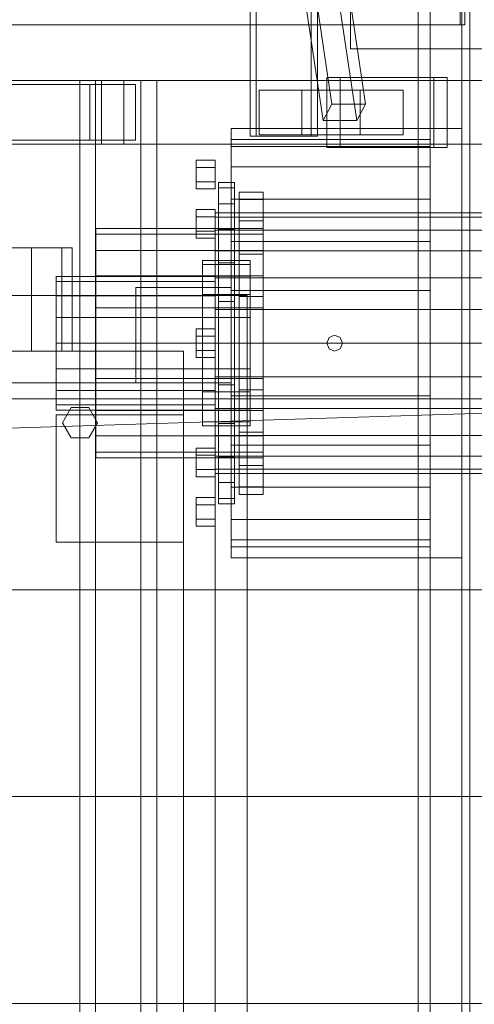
# Model space of a CAD drawing. Header units: millimetres. Extents: x -4395 to 65662, y -65530 to 6847.
# Tile 542 of 656: x 9526 to 9811, y -18130 to -17512. Entities that reach past the tile are written whole.
import ezdxf

# ---------------------------------------------------------------- set-up
doc = ezdxf.new("R2010")
doc.units = ezdxf.units.MM
for name, color, linetype, lineweight in [('COTAS_O', 1, 'Continuous', 0), ('superior_C01', 7, 'Continuous', 0), ('superior_mezcladora', 7, 'Continuous', 0)]:
    doc.layers.add(name, color=color, linetype=linetype, lineweight=lineweight)
doc.dimstyles.new('R19_100', dxfattribs={"dimtxt": 250, "dimasz": 150, "dimexe": 150, "dimexo": 80, "dimgap": 100, "dimtad": 1, "dimtih": 1, "dimtoh": 1, "dimdsep": 46, "dimcen": 0.09, "dimadec": 0, "dimazin": 0, "dimtfac": 1, "dimtdec": 4, "dimtofl": 0, "dimtmove": 0, "dimatfit": 3, "dimfxl": 1, "dimtolj": 1, "dimtzin": 0, "dimarcsym": 0})

# ---------------------------------------------------------------- blocks, each defined once
blk = doc.blocks.new('DIM_R33_37')
at = {"layer": 'COTAS_O'}
for p, q in [((9108.38, -17350), (9063.38, -17500)), ((9808.38, -17350), (9108.38, -17350)), ((9108.38, -18650), (9108.38, -17350)), ((9108.38, -17350), (9153.38, -17500)), ((9108.38, -18650), (9063.38, -18500)), ((9108.38, -18650), (9153.38, -18500)), ((9808.38, -18650), (9108.38, -18650))]:
    blk.add_line(p, q, dxfattribs=at)
blk.add_text('1300 O', height=250, rotation=90, dxfattribs=at).set_placement((9008.38, -18000))

msp = doc.modelspace()

# ---------------------------------------------------------------- linework, layer by layer
at = {"layer": 'superior_C01'}
for p, q in [((9802.262, -17515), (9802.262, -17225)), ((9805.085, -17225), (9805.085, -17515)), ((9670.213, -17240), (9670.213, -17585)), ((9674.164, -17585), (9674.164, -17240)), ((9708.586, -17585), (9708.586, -17240)), ((9712.538, -17240), (9712.538, -17585)), ((9721.673, -17564.864), (9684.415, -17314.864)), ((9742.778, -17564.864), (9705.521, -17314.864)), ((9678.924, -17325.136), (9716.181, -17575.136)), ((9737.287, -17575.136), (9700.029, -17325.136)), ((9073.164, -17515), (9802.262, -17515)), ((9805.085, -17515), (9075.987, -17515)), ((9805.085, -17515), (9802.262, -17515)), ((9785.637, -17548), (9718.483, -17548)), ((9718.483, -17548), (9718.483, -17592)), ((9726.951, -17548), (9718.483, -17548)), ((9726.951, -17592), (9726.951, -17548)), ((9726.951, -17548), (9794.105, -17548)), ((9785.637, -17592), (9785.637, -17548)), ((9785.637, -17548), (9794.105, -17548)), ((9794.105, -17548), (9794.105, -17592)), ((9576.866, -17550), (8425.658, -17550)), ((8439.771, -17550), (9590.979, -17550)), ((9569.532, -17552.5), (9487.679, -17552.5)), ((9822.599, -17550), (9496.424, -17550)), ((9507.714, -17550), (9833.889, -17550)), ((9516.459, -17552.5), (9598.313, -17552.5)), ((9601.698, -17550), (9563.324, -17550)), ((9563.324, -17550), (9563.324, -18450)), ((9573.203, -17550), (9563.324, -17550)), ((9569.532, -17587.5), (9569.532, -17552.5)), ((9569.532, -17552.5), (9598.313, -17552.5)), ((9573.203, -18450), (9573.203, -17550)), ((9573.203, -17550), (9611.577, -17550)), ((9576.866, -17550), (9576.866, -17590)), ((9590.979, -17550), (9576.866, -17550)), ((9903.042, -17550), (9576.866, -17550)), ((9590.979, -17590), (9590.979, -17550)), ((9590.979, -17550), (9917.154, -17550)), ((9598.313, -17552.5), (9598.313, -17587.5)), ((9601.698, -18450), (9601.698, -17550)), ((9601.698, -17550), (9611.577, -17550)), ((9611.577, -17550), (9611.577, -18450)), ((9702.83, -17556), (9675.969, -17556)), ((9675.969, -17556), (9675.969, -17584)), ((9739.476, -17556), (9675.969, -17556)), ((9702.83, -17584), (9702.83, -17556)), ((9702.83, -17556), (9766.338, -17556)), ((9739.476, -17584), (9739.476, -17556)), ((9739.476, -17556), (9766.338, -17556)), ((9766.338, -17556), (9766.338, -17584)), ((9716.181, -17575.136), (9721.673, -17564.864)), ((9721.673, -17564.864), (9742.778, -17564.864)), ((9742.778, -17564.864), (9737.287, -17575.136)), ((9737.287, -17575.136), (9716.181, -17575.136)), ((9670.213, -17585), (9708.586, -17585)), ((9670.213, -17585), (9674.164, -17585)), ((9712.538, -17585), (9674.164, -17585)), ((9675.969, -17584), (9702.83, -17584)), ((9675.969, -17584), (9739.476, -17584)), ((9766.338, -17584), (9702.83, -17584)), ((9712.538, -17585), (9708.586, -17585)), ((9766.338, -17584), (9739.476, -17584)), ((8425.658, -17590), (9576.866, -17590)), ((8439.771, -17590), (9590.979, -17590)), ((9569.532, -17587.5), (9487.679, -17587.5)), ((9496.424, -17590), (9822.599, -17590)), ((9507.714, -17590), (9833.889, -17590)), ((9598.313, -17587.5), (9516.459, -17587.5)), ((9598.313, -17587.5), (9569.532, -17587.5)), ((9576.866, -17590), (9590.979, -17590)), ((9576.866, -17590), (9903.042, -17590)), ((9590.979, -17590), (9917.154, -17590)), ((9718.483, -17592), (9785.637, -17592)), ((9718.483, -17592), (9726.951, -17592)), ((9794.105, -17592), (9726.951, -17592)), ((9794.105, -17592), (9785.637, -17592)), ((1105.699, -17750), (10210.031, -17750)), ((10211.451, -17750), (1107.119, -17750)), ((9410.453, -17771.702), (10106.736, -17750)), ((10108.42, -17750), (9412.137, -17771.702)), ((9429.768, -17870), (10106.736, -17870)), ((10108.42, -17870), (9431.451, -17870)), ((9429.768, -18000), (10106.736, -18000)), ((10108.42, -18000), (9431.451, -18000)), ((9429.768, -18130), (10106.736, -18130)), ((10108.42, -18130), (9431.451, -18130))]:
    msp.add_line(p, q, dxfattribs=at)
at = {"layer": 'superior_mezcladora'}
for p, q in [((9775.881, -17250), (9775.881, -18750)), ((9783.381, -18750), (9783.381, -17250)), ((9808.381, -18650), (9808.381, -17350)), ((9733.381, -17530), (9733.381, -17370)), ((9808.381, -18625), (9808.381, -17375)), ((9803.381, -18600), (9803.381, -17400)), ((9808.381, -17400), (9808.381, -18600)), ((9933.381, -17530), (9733.381, -17530)), ((9658.381, -17850), (9658.381, -17580)), ((9658.381, -17580), (9803.381, -17580)), ((9803.381, -17580), (9803.381, -17850)), ((9658.381, -17591.361), (9658.381, -17587)), ((9783.381, -17587), (9658.381, -17587)), ((9658.381, -17591.361), (9658.381, -17604.149)), ((9658.381, -17591.361), (9783.381, -17591.361)), ((9783.381, -17587), (9783.381, -17591.361)), ((9783.381, -17591.361), (9783.381, -17604.149)), ((9636.381, -17604.5), (9636.381, -17600)), ((9648.381, -17600), (9636.381, -17600)), ((9636.381, -17604.5), (9636.381, -17613.5)), ((9636.381, -17604.5), (9648.381, -17604.5)), ((9648.381, -17600), (9648.381, -17604.5)), ((9648.381, -17604.5), (9648.381, -17613.5)), ((9658.381, -17604.149), (9658.381, -17624.49)), ((9658.381, -17604.149), (9783.381, -17604.149)), ((9783.381, -17604.149), (9783.381, -17624.49)), ((9636.381, -17613.5), (9636.381, -17618)), ((9636.381, -17613.5), (9648.381, -17613.5)), ((9648.381, -17613.5), (9648.381, -17618)), ((9650.381, -17617.441), (9650.381, -17614)), ((9660.381, -17614), (9650.381, -17614)), ((9660.381, -17614), (9660.381, -17617.441)), ((9636.381, -17618), (9648.381, -17618)), ((9650.381, -17617.441), (9650.381, -17627.531)), ((9650.381, -17617.441), (9660.381, -17617.441)), ((9660.381, -17617.441), (9660.381, -17627.531)), ((9663.381, -17624.65), (9663.381, -17620)), ((9678.381, -17620), (9663.381, -17620)), ((9678.381, -17620), (9678.381, -17624.65)), ((9650.381, -17627.531), (9650.381, -17643.582)), ((9650.381, -17627.531), (9660.381, -17627.531)), ((9658.381, -17624.49), (9658.381, -17651)), ((9658.381, -17624.49), (9783.381, -17624.49)), ((9660.381, -17627.531), (9660.381, -17643.582)), ((9663.381, -17624.65), (9663.381, -17638.143)), ((9663.381, -17624.65), (9678.381, -17624.65)), ((9678.381, -17624.65), (9678.381, -17638.143)), ((9783.381, -17624.49), (9783.381, -17651)), ((9636.381, -17635.547), (9636.381, -17631.047)), ((9648.381, -17631.047), (9636.381, -17631.047)), ((9636.381, -17635.547), (9636.381, -17644.547)), ((9636.381, -17635.547), (9648.381, -17635.547)), ((9648.381, -17631.047), (9648.381, -17635.547)), ((9648.381, -17635.794), (9648.381, -17633)), ((16168.381, -17633), (9648.381, -17633)), ((9648.381, -17635.547), (9648.381, -17644.547)), ((9648.381, -17635.794), (9648.381, -17643.986)), ((9648.381, -17635.794), (16168.381, -17635.794)), ((9663.381, -17638.143), (9663.381, -17659.16)), ((9663.381, -17638.143), (9678.381, -17638.143)), ((9678.381, -17638.143), (9678.381, -17659.16)), ((9573.381, -17646.524), (9573.381, -17643)), ((9678.381, -17643), (9573.381, -17643)), ((9573.381, -17646.524), (9573.381, -17656.751)), ((9573.381, -17646.524), (9678.381, -17646.524)), ((9636.381, -17644.547), (9636.381, -17649.047)), ((9636.381, -17644.547), (9648.381, -17644.547)), ((9648.381, -17643.986), (9648.381, -17657.017)), ((9648.381, -17643.986), (16168.381, -17643.986)), ((9648.381, -17644.547), (9648.381, -17649.047)), ((9650.381, -17643.582), (9650.381, -17664.5)), ((9650.381, -17643.582), (9660.381, -17643.582)), ((9660.381, -17643.582), (9660.381, -17664.5)), ((9678.381, -17643), (9678.381, -17646.524)), ((9678.381, -17646.524), (9678.381, -17656.751)), ((9636.381, -17649.047), (9648.381, -17649.047)), ((9658.381, -17651), (9658.381, -17681.871)), ((9658.381, -17651), (9783.381, -17651)), ((9783.381, -17651), (9783.381, -17681.871)), ((9532.926, -17655), (9502.732, -17655)), ((9551.907, -17655), (9532.926, -17655)), ((9532.926, -17720), (9532.926, -17655)), ((9558.381, -17655), (9551.907, -17655)), ((9551.907, -17720), (9551.907, -17655)), ((9558.381, -17655), (9558.381, -17720)), ((9573.381, -17656.751), (9573.381, -17672.679)), ((9573.381, -17656.751), (9678.381, -17656.751)), ((9648.381, -17657.017), (9648.381, -17674)), ((9648.381, -17657.017), (16168.381, -17657.017)), ((9663.381, -17659.16), (9663.381, -17685.643)), ((9663.381, -17659.16), (9678.381, -17659.16)), ((9678.381, -17656.751), (9678.381, -17672.679)), ((9678.381, -17659.16), (9678.381, -17685.643)), ((9640.381, -17665.545), (9640.381, -17663)), ((9670.381, -17663), (9640.381, -17663)), ((9640.381, -17665.545), (9640.381, -17672.931)), ((9640.381, -17665.545), (9670.381, -17665.545)), ((9650.381, -17664.5), (9650.381, -17688.859)), ((9650.381, -17664.5), (9660.381, -17664.5)), ((9660.381, -17664.5), (9660.381, -17688.859)), ((9670.381, -17663), (9670.381, -17665.545)), ((9670.381, -17665.545), (9670.381, -17672.931)), ((9573.381, -17672.679), (9573.381, -17692.751)), ((9573.381, -17672.679), (9678.381, -17672.679)), ((9678.381, -17672.679), (9678.381, -17692.751)), ((9548.381, -17676.197), (9548.381, -17673)), ((9648.381, -17673), (9548.381, -17673)), ((9548.381, -17676.197), (9548.381, -17685.302)), ((9548.381, -17676.197), (9648.381, -17676.197)), ((9640.381, -17672.931), (9640.381, -17684.435)), ((9640.381, -17672.931), (9670.381, -17672.931)), ((9648.381, -17673), (9648.381, -17676.197)), ((9648.381, -17674), (9648.381, -17693.777)), ((9648.381, -17674), (16168.381, -17674)), ((9648.381, -17676.197), (9648.381, -17685.302)), ((9670.381, -17672.931), (9670.381, -17684.435)), ((9158.381, -17685), (9668.381, -17685)), ((9548.381, -17685.302), (9548.381, -17698.927)), ((9548.381, -17685.302), (9648.381, -17685.302)), ((9598.381, -17740), (9598.381, -17680)), ((9598.381, -17680), (9658.381, -17680)), ((9640.381, -17684.435), (9640.381, -17698.931)), ((9640.381, -17684.435), (9670.381, -17684.435)), ((9648.381, -17685.302), (9648.381, -17698.927)), ((9658.381, -17680), (9658.381, -17740)), ((9658.381, -17681.871), (9658.381, -17715)), ((9658.381, -17681.871), (9783.381, -17681.871)), ((9668.381, -17685), (9668.381, -18315)), ((9670.381, -17684.435), (9670.381, -17698.931)), ((9783.381, -17681.871), (9783.381, -17715)), ((9650.381, -17688.859), (9650.381, -17715)), ((9650.381, -17688.859), (9660.381, -17688.859)), ((9660.381, -17688.859), (9660.381, -17715)), ((9663.381, -17685.643), (9663.381, -17715)), ((9663.381, -17685.643), (9678.381, -17685.643)), ((9678.381, -17685.643), (9678.381, -17715)), ((9573.381, -17692.751), (9573.381, -17715)), ((9573.381, -17692.751), (9678.381, -17692.751)), ((9648.381, -17693.777), (9648.381, -17715)), ((9648.381, -17693.777), (16168.381, -17693.777)), ((9678.381, -17692.751), (9678.381, -17715)), ((9548.381, -17698.927), (9548.381, -17715)), ((9548.381, -17698.927), (9648.381, -17698.927)), ((9640.381, -17698.931), (9640.381, -17715)), ((9640.381, -17698.931), (9670.381, -17698.931)), ((9648.381, -17698.927), (9648.381, -17715)), ((9670.381, -17698.931), (9670.381, -17715)), ((9636.381, -17710.5), (9636.381, -17706)), ((9648.381, -17706), (9636.381, -17706)), ((9648.381, -17706), (9648.381, -17710.5)), ((9719.846, -17711.464), (9723.381, -17710)), ((9723.381, -17710), (9726.917, -17711.464)), ((9548.381, -17715), (9548.381, -17731.073)), ((9548.381, -17715), (9648.381, -17715)), ((9573.381, -17715), (9573.381, -17737.249)), ((9573.381, -17715), (9678.381, -17715)), ((9636.381, -17710.5), (9636.381, -17719.5)), ((9636.381, -17710.5), (9648.381, -17710.5)), ((9640.381, -17715), (9640.381, -17731.069)), ((9640.381, -17715), (9670.381, -17715)), ((9648.381, -17710.5), (9648.381, -17719.5)), ((9648.381, -17715), (9648.381, -17736.223)), ((9648.381, -17715), (16168.381, -17715)), ((9648.381, -17715), (9648.381, -17731.073)), ((9650.381, -17715), (9650.381, -17741.141)), ((9650.381, -17715), (9660.381, -17715)), ((9658.381, -17715), (9658.381, -17748.129)), ((9658.381, -17715), (9783.381, -17715)), ((9660.381, -17715), (9660.381, -17741.141)), ((9663.381, -17715), (9663.381, -17744.357)), ((9663.381, -17715), (9678.381, -17715)), ((9670.381, -17715), (9670.381, -17731.069)), ((9678.381, -17715), (9678.381, -17737.249)), ((9678.381, -17715), (9678.381, -17744.357)), ((9718.381, -17715), (9719.846, -17711.464)), ((9719.846, -17718.536), (9718.381, -17715)), ((9726.917, -17711.464), (9728.381, -17715)), ((9728.381, -17715), (9726.917, -17718.536)), ((9783.381, -17715), (9783.381, -17748.129)), ((9218.381, -17720), (9628.381, -17720)), ((9532.926, -17720), (9502.732, -17720)), ((9551.907, -17720), (9532.926, -17720)), ((9551.907, -17720), (9558.381, -17720)), ((9628.381, -17720), (9628.381, -18280)), ((9636.381, -17719.5), (9636.381, -17724)), ((9636.381, -17719.5), (9648.381, -17719.5)), ((9648.381, -17719.5), (9648.381, -17724)), ((9723.381, -17720), (9719.846, -17718.536)), ((9726.917, -17718.536), (9723.381, -17720)), ((9636.381, -17724), (9648.381, -17724)), ((9548.381, -17731.073), (9548.381, -17744.698)), ((9548.381, -17731.073), (9648.381, -17731.073)), ((9640.381, -17731.069), (9640.381, -17745.565)), ((9640.381, -17731.069), (9670.381, -17731.069)), ((9648.381, -17731.073), (9648.381, -17744.698)), ((9670.381, -17731.069), (9670.381, -17745.565)), ((9198.381, -17740), (9648.381, -17740)), ((9573.381, -17737.249), (9573.381, -17757.321)), ((9573.381, -17737.249), (9678.381, -17737.249)), ((9658.381, -17740), (9598.381, -17740)), ((9648.381, -17736.223), (9648.381, -17756)), ((9648.381, -17736.223), (16168.381, -17736.223)), ((9648.381, -17740), (9648.381, -18260)), ((9678.381, -17737.249), (9678.381, -17757.321)), ((9548.381, -17744.698), (9548.381, -17753.803)), ((9548.381, -17744.698), (9648.381, -17744.698)), ((9640.381, -17745.565), (9640.381, -17757.069)), ((9640.381, -17745.565), (9670.381, -17745.565)), ((9648.381, -17744.698), (9648.381, -17753.803)), ((9650.381, -17741.141), (9650.381, -17765.5)), ((9650.381, -17741.141), (9660.381, -17741.141)), ((9660.381, -17741.141), (9660.381, -17765.5)), ((9663.381, -17744.357), (9663.381, -17770.84)), ((9663.381, -17744.357), (9678.381, -17744.357)), ((9670.381, -17745.565), (9670.381, -17757.069)), ((9678.381, -17744.357), (9678.381, -17770.84)), ((9658.381, -17748.129), (9658.381, -17779)), ((9658.381, -17748.129), (9783.381, -17748.129)), ((9783.381, -17748.129), (9783.381, -17779)), ((9548.381, -17753.803), (9548.381, -17757)), ((9548.381, -17753.803), (9648.381, -17753.803)), ((9548.381, -17757), (9648.381, -17757)), ((9552.381, -17765), (9557.881, -17755.474)), ((9557.881, -17755.474), (9568.881, -17755.474)), ((9568.881, -17755.474), (9574.381, -17765)), ((9573.381, -17757.321), (9573.381, -17773.249)), ((9573.381, -17757.321), (9678.381, -17757.321)), ((9640.381, -17757.069), (9640.381, -17764.455)), ((9640.381, -17757.069), (9670.381, -17757.069)), ((9648.381, -17753.803), (9648.381, -17757)), ((9648.381, -17756), (9648.381, -17772.983)), ((9648.381, -17756), (16168.381, -17756)), ((9670.381, -17757.069), (9670.381, -17764.455)), ((9678.381, -17757.321), (9678.381, -17773.249)), ((9548.381, -17840), (9548.381, -17760)), ((9548.381, -17760), (9628.381, -17760)), ((9557.881, -17774.526), (9552.381, -17765)), ((9574.381, -17765), (9568.881, -17774.526)), ((9628.381, -17760), (9628.381, -17840)), ((9640.381, -17764.455), (9640.381, -17767)), ((9640.381, -17764.455), (9670.381, -17764.455)), ((9650.381, -17765.5), (9650.381, -17786.418)), ((9650.381, -17765.5), (9660.381, -17765.5)), ((9660.381, -17765.5), (9660.381, -17786.418)), ((9670.381, -17764.455), (9670.381, -17767)), ((9640.381, -17767), (9670.381, -17767)), ((9663.381, -17770.84), (9663.381, -17791.857)), ((9663.381, -17770.84), (9678.381, -17770.84)), ((9678.381, -17770.84), (9678.381, -17791.857)), ((9568.881, -17774.526), (9557.881, -17774.526)), ((9573.381, -17773.249), (9573.381, -17783.476)), ((9573.381, -17773.249), (9678.381, -17773.249)), ((9648.381, -17772.983), (9648.381, -17786.014)), ((9648.381, -17772.983), (16168.381, -17772.983)), ((9678.381, -17773.249), (9678.381, -17783.476)), ((9573.381, -17783.476), (9573.381, -17787)), ((9573.381, -17783.476), (9678.381, -17783.476)), ((9636.381, -17785.453), (9636.381, -17780.953)), ((9648.381, -17780.953), (9636.381, -17780.953)), ((9648.381, -17780.953), (9648.381, -17785.453)), ((9658.381, -17779), (9658.381, -17805.51)), ((9658.381, -17779), (9783.381, -17779)), ((9678.381, -17783.476), (9678.381, -17787)), ((9783.381, -17779), (9783.381, -17805.51)), ((9573.381, -17787), (9678.381, -17787)), ((9636.381, -17785.453), (9636.381, -17794.453)), ((9636.381, -17785.453), (9648.381, -17785.453)), ((9648.381, -17785.453), (9648.381, -17794.453)), ((9648.381, -17786.014), (9648.381, -17794.206)), ((9648.381, -17786.014), (16168.381, -17786.014)), ((9650.381, -17786.418), (9650.381, -17802.469)), ((9650.381, -17786.418), (9660.381, -17786.418)), ((9660.381, -17786.418), (9660.381, -17802.469)), ((9636.381, -17794.453), (9636.381, -17798.953)), ((9636.381, -17794.453), (9648.381, -17794.453)), ((9648.381, -17794.206), (9648.381, -17797)), ((9648.381, -17794.206), (16168.381, -17794.206)), ((9648.381, -17794.453), (9648.381, -17798.953)), ((9663.381, -17791.857), (9663.381, -17805.35)), ((9663.381, -17791.857), (9678.381, -17791.857)), ((9678.381, -17791.857), (9678.381, -17805.35)), ((9636.381, -17798.953), (9648.381, -17798.953)), ((9648.381, -17797), (16168.381, -17797)), ((9650.381, -17802.469), (9650.381, -17812.559)), ((9650.381, -17802.469), (9660.381, -17802.469)), ((9660.381, -17802.469), (9660.381, -17812.559)), ((9658.381, -17805.51), (9658.381, -17825.851)), ((9658.381, -17805.51), (9783.381, -17805.51)), ((9663.381, -17805.35), (9663.381, -17810)), ((9663.381, -17805.35), (9678.381, -17805.35)), ((9678.381, -17805.35), (9678.381, -17810)), ((9783.381, -17805.51), (9783.381, -17825.851)), ((9636.381, -17816.5), (9636.381, -17812)), ((9648.381, -17812), (9636.381, -17812)), ((9648.381, -17812), (9648.381, -17816.5)), ((9650.381, -17812.559), (9650.381, -17816)), ((9650.381, -17812.559), (9660.381, -17812.559)), ((9660.381, -17812.559), (9660.381, -17816)), ((9663.381, -17810), (9678.381, -17810)), ((9636.381, -17816.5), (9636.381, -17825.5)), ((9636.381, -17816.5), (9648.381, -17816.5)), ((9648.381, -17816.5), (9648.381, -17825.5)), ((9650.381, -17816), (9660.381, -17816)), ((9636.381, -17825.5), (9636.381, -17830)), ((9636.381, -17825.5), (9648.381, -17825.5)), ((9648.381, -17825.5), (9648.381, -17830)), ((9658.381, -17825.851), (9658.381, -17838.639)), ((9658.381, -17825.851), (9783.381, -17825.851)), ((9783.381, -17825.851), (9783.381, -17838.639)), ((9636.381, -17830), (9648.381, -17830)), ((9628.381, -17840), (9548.381, -17840)), ((9658.381, -17838.639), (9658.381, -17843)), ((9658.381, -17838.639), (9783.381, -17838.639)), ((9783.381, -17838.639), (9783.381, -17843)), ((9658.381, -17843), (9783.381, -17843)), ((9803.381, -17850), (9658.381, -17850))]:
    msp.add_line(p, q, dxfattribs=at)

# ---------------------------------------------------------------- dimensions: what is measured, and where the dimension line sits
at = {"layer": 'COTAS_O'}
dim = msp.add_aligned_dim(p1=(9808.381, -18650), p2=(9808.381, -17350), distance=700, text='<> O', dimstyle='R19_100', dxfattribs=at)
dim.commit()
dim.dimension.update_dxf_attribs({"geometry": 'DIM_R33_37', "text_midpoint": (9108.381, -18000)})

doc.saveas('drawing.dxf')
